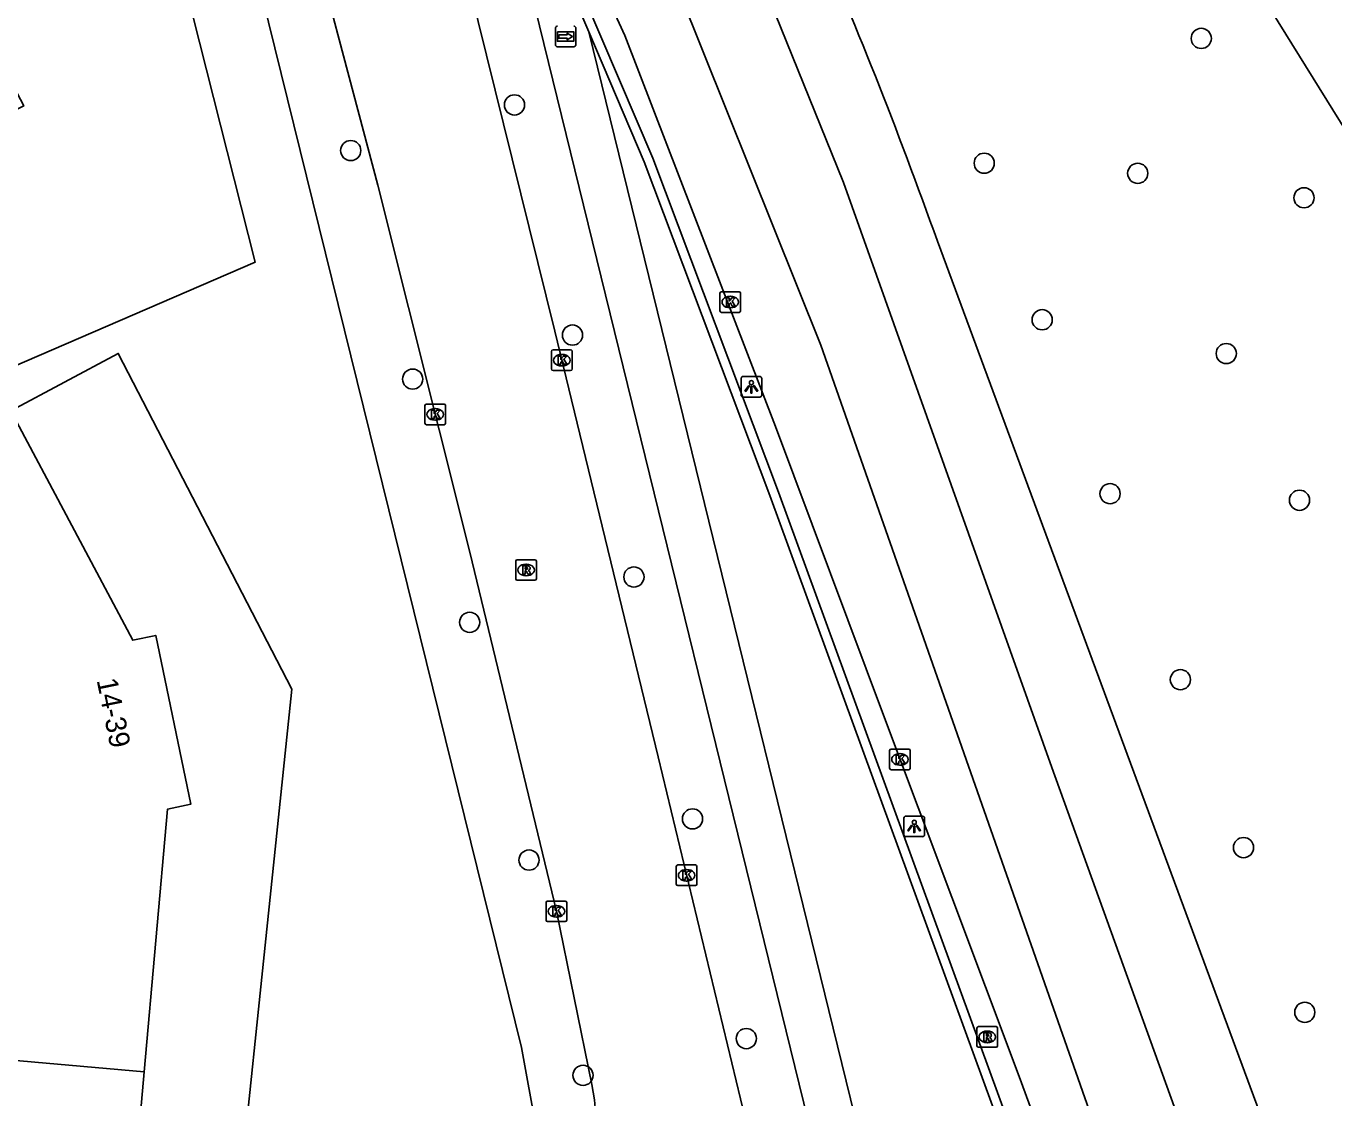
# Model space of a CAD drawing. Extents: x 160304 to 160954, y 383686 to 384161.
# Drawn here: x 160858 to 160921.4, y 383842.5 to 383894.5 of the extents above; entities that cross this region are included whole.
import ezdxf

# ---------------------------------------------------------------- set-up
doc = ezdxf.new("R2010")
doc.units = 0
for name, color, linetype in [('IMGEO_Boom', 7, 'Continuous'), ('IMGEO_Fietspad_open', 7, 'Continuous'), ('IMGEO_Groenvoorziening', 7, 'Continuous'), ('IMGEO_Kolk', 7, 'Continuous'), ('IMGEO_Lichtpunt', 7, 'Continuous'), ('IMGEO_Muur', 7, 'Continuous'), ('IMGEO_Pand', 7, 'Continuous'), ('IMGEO_Pand_nummerreeks', 7, 'Continuous'), ('IMGEO_Rijbaan_lokaal_gesloten', 7, 'Continuous'), ('IMGEO_Rioolput', 7, 'Continuous'), ('IMGEO_Voetpad_open', 7, 'Continuous'), ('IMGEO_Wegwijzer', 7, 'Continuous')]:
    doc.layers.add(name, color=color, linetype=linetype)

msp = doc.modelspace()

# ---------------------------------------------------------------- linework, layer by layer
at = {"layer": 'IMGEO_Boom'}
for centre in [(160914.963, 383893.863), (160881.677, 383890.638), (160873.741, 383888.426), (160904.444, 383887.812), (160911.883, 383887.323), (160919.942, 383886.138), (160907.251, 383880.226), (160884.488, 383879.484), (160916.175, 383878.587), (160876.743, 383877.35), (160910.541, 383871.796), (160919.722, 383871.478), (160887.468, 383867.76), (160879.506, 383865.561), (160913.95, 383862.784), (160890.307, 383856.035), (160917.011, 383854.644), (160882.383, 383854.04), (160919.978, 383846.661), (160892.913, 383845.388), (160885, 383843.608)]:
    msp.add_circle(centre, 0.489, dxfattribs=at)
at = {"layer": 'IMGEO_Fietspad_open'}
for points in [[(160884.987, 383835.722), (160885.322, 383837.312), (160885.667, 383840.098), (160885.659, 383841.258), (160885.548, 383842.412), (160885.419, 383843.16), (160883.712, 383851.564), (160879.512, 383868.96), (160875.056, 383886.744), (160871.027, 383901.923), (160868.931, 383908.039)], [(160899.843, 383817.117), (160899.708, 383817.286), (160899.155, 383817.98), (160898.896, 383818.646), (160896.911, 383824.757), (160895.838, 383829.31), (160893.051, 383840.728), (160888.637, 383859.042), (160883.631, 383879.677), (160877.435, 383904.743)]]:
    msp.add_lwpolyline(points, dxfattribs=at)
at = {"layer": 'IMGEO_Groenvoorziening'}
for points in [[(160850.413, 383904.764), (160857.898, 383890.588), (160852.372, 383887.768), (160857.334, 383877.933), (160869.118, 383883.019), (160866.077, 383895.016)], [(160904.082, 383820.2), (160903.757, 383820.773), (160902.326, 383824.68), (160885.276, 383894.185)], [(160857.274, 383875.816), (160862.472, 383878.595), (160870.895, 383862.33), (160867.154, 383826.483), (160854.767, 383810.821), (160851.843, 383813.196)]]:
    msp.add_lwpolyline(points, dxfattribs=at)
at = {"layer": 'IMGEO_Kolk'}
for p, q in [((160891.635, 383880.658), (160891.635, 383881.51)), ((160891.71, 383881.584), (160892.562, 383881.584)), ((160892.123, 383881.364), (160892.148, 383881.364)), ((160892.636, 383881.51), (160892.636, 383880.658)), ((160892.562, 383880.584), (160891.71, 383880.584)), ((160892.146, 383880.804), (160892.121, 383880.804)), ((160883.473, 383877.84), (160883.473, 383878.692)), ((160883.548, 383878.766), (160884.4, 383878.766)), ((160884.474, 383878.692), (160884.474, 383877.84)), ((160883.961, 383878.546), (160883.986, 383878.546)), ((160884.4, 383877.766), (160883.548, 383877.766)), ((160883.984, 383877.986), (160883.959, 383877.986)), ((160877.411, 383876.139), (160878.263, 383876.139)), ((160877.336, 383875.213), (160877.336, 383876.065)), ((160877.824, 383875.919), (160877.849, 383875.919)), ((160878.337, 383876.065), (160878.337, 383875.213)), ((160878.263, 383875.139), (160877.411, 383875.139)), ((160877.847, 383875.359), (160877.822, 383875.359)), ((160899.859, 383858.491), (160899.859, 383859.343)), ((160899.934, 383859.417), (160900.786, 383859.417)), ((160900.347, 383859.197), (160900.372, 383859.197)), ((160900.86, 383859.343), (160900.86, 383858.491)), ((160900.786, 383858.417), (160899.934, 383858.417)), ((160900.37, 383858.637), (160900.345, 383858.637)), ((160889.52, 383852.876), (160889.52, 383853.728)), ((160889.595, 383853.802), (160890.447, 383853.802)), ((160890.008, 383853.582), (160890.033, 383853.582)), ((160890.521, 383853.728), (160890.521, 383852.876)), ((160890.447, 383852.802), (160889.595, 383852.802)), ((160890.031, 383853.022), (160890.006, 383853.022)), ((160883.285, 383852.055), (160884.137, 383852.055)), ((160883.21, 383851.129), (160883.21, 383851.981)), ((160883.698, 383851.835), (160883.723, 383851.835)), ((160884.211, 383851.981), (160884.211, 383851.129)), ((160884.137, 383851.055), (160883.285, 383851.055)), ((160883.721, 383851.275), (160883.696, 383851.275))]:
    msp.add_line(p, q, dxfattribs=at)
for points in [[(160891.635, 383880.658), (160891.635, 383881.51)], [(160891.71, 383881.584), (160892.562, 383881.584)], [(160891.956, 383881.284), (160892.079, 383881.284), (160892.079, 383881.133), (160892.209, 383881.284), (160892.373, 383881.284), (160892.227, 383881.133), (160892.38, 383880.884), (160892.228, 383880.884), (160892.143, 383881.048), (160892.079, 383880.981), (160892.079, 383880.884), (160891.956, 383880.884), (160891.956, 383881.284)], [(160892.636, 383881.51), (160892.636, 383880.658)], [(160892.562, 383880.584), (160891.71, 383880.584)], [(160883.473, 383877.84), (160883.473, 383878.692)], [(160883.548, 383878.766), (160884.4, 383878.766)], [(160884.474, 383878.692), (160884.474, 383877.84)], [(160883.794, 383878.466), (160883.917, 383878.466), (160883.917, 383878.315), (160884.047, 383878.466), (160884.211, 383878.466), (160884.065, 383878.315), (160884.218, 383878.066), (160884.066, 383878.066), (160883.981, 383878.23), (160883.917, 383878.163), (160883.917, 383878.066), (160883.794, 383878.066), (160883.794, 383878.466)], [(160884.4, 383877.766), (160883.548, 383877.766)], [(160877.411, 383876.139), (160878.263, 383876.139)], [(160877.336, 383875.213), (160877.336, 383876.065)], [(160877.657, 383875.839), (160877.78, 383875.839), (160877.78, 383875.688), (160877.91, 383875.839), (160878.074, 383875.839), (160877.928, 383875.688), (160878.081, 383875.439), (160877.929, 383875.439), (160877.844, 383875.603), (160877.78, 383875.536), (160877.78, 383875.439), (160877.657, 383875.439), (160877.657, 383875.839)], [(160878.337, 383876.065), (160878.337, 383875.213)], [(160878.263, 383875.139), (160877.411, 383875.139)], [(160899.859, 383858.491), (160899.859, 383859.343)], [(160899.934, 383859.417), (160900.786, 383859.417)], [(160900.18, 383859.117), (160900.303, 383859.117), (160900.303, 383858.966), (160900.433, 383859.117), (160900.597, 383859.117), (160900.451, 383858.966), (160900.604, 383858.717), (160900.452, 383858.717), (160900.367, 383858.881), (160900.303, 383858.814), (160900.303, 383858.717), (160900.18, 383858.717), (160900.18, 383859.117)], [(160900.86, 383859.343), (160900.86, 383858.491)], [(160900.786, 383858.417), (160899.934, 383858.417)], [(160889.52, 383852.876), (160889.52, 383853.728)], [(160889.595, 383853.802), (160890.447, 383853.802)], [(160889.841, 383853.502), (160889.964, 383853.502), (160889.964, 383853.351), (160890.094, 383853.502), (160890.258, 383853.502), (160890.112, 383853.351), (160890.265, 383853.102), (160890.113, 383853.102), (160890.028, 383853.266), (160889.964, 383853.199), (160889.964, 383853.102), (160889.841, 383853.102), (160889.841, 383853.502)], [(160890.521, 383853.728), (160890.521, 383852.876)], [(160890.447, 383852.802), (160889.595, 383852.802)], [(160883.285, 383852.055), (160884.137, 383852.055)], [(160883.21, 383851.129), (160883.21, 383851.981)], [(160883.531, 383851.755), (160883.654, 383851.755), (160883.654, 383851.604), (160883.784, 383851.755), (160883.948, 383851.755), (160883.802, 383851.604), (160883.955, 383851.355), (160883.803, 383851.355), (160883.718, 383851.519), (160883.654, 383851.452), (160883.654, 383851.355), (160883.531, 383851.355), (160883.531, 383851.755)], [(160884.211, 383851.981), (160884.211, 383851.129)], [(160884.137, 383851.055), (160883.285, 383851.055)]]:
    msp.add_lwpolyline(points, dxfattribs=at)
for centre, start, end in [((160891.712, 383881.508), 91.55205, 178.44795), ((160891.712, 383881.508), 91.55205, 178.44795), ((160892.56, 383881.508), 1.55205, 88.44795), ((160892.56, 383881.508), 1.55205, 88.44795), ((160891.712, 383880.66), 181.55205, 268.44795), ((160891.712, 383880.66), 181.55205, 268.44795), ((160892.56, 383880.66), 271.55205, 358.44795), ((160892.56, 383880.66), 271.55205, 358.44795), ((160883.55, 383878.69), 91.55205, 178.44795), ((160883.55, 383878.69), 91.55205, 178.44795), ((160884.398, 383878.69), 1.55205, 88.44795), ((160884.398, 383878.69), 1.55205, 88.44795), ((160883.55, 383877.842), 181.55205, 268.44795), ((160883.55, 383877.842), 181.55205, 268.44795), ((160884.398, 383877.842), 271.55205, 358.44795), ((160884.398, 383877.842), 271.55205, 358.44795), ((160877.413, 383876.063), 91.55205, 178.44795), ((160877.413, 383876.063), 91.55205, 178.44795), ((160878.261, 383876.063), 1.55205, 88.44795), ((160878.261, 383876.063), 1.55205, 88.44795), ((160877.413, 383875.215), 181.55205, 268.44795), ((160877.413, 383875.215), 181.55205, 268.44795), ((160878.261, 383875.215), 271.55205, 358.44795), ((160878.261, 383875.215), 271.55205, 358.44795), ((160899.936, 383859.341), 91.55205, 178.44795), ((160899.936, 383859.341), 91.55205, 178.44795), ((160900.784, 383859.341), 1.55205, 88.44795), ((160900.784, 383859.341), 1.55205, 88.44795), ((160899.936, 383858.493), 181.55205, 268.44795), ((160899.936, 383858.493), 181.55205, 268.44795), ((160900.784, 383858.493), 271.55205, 358.44795), ((160900.784, 383858.493), 271.55205, 358.44795), ((160889.597, 383853.726), 91.55205, 178.44795), ((160889.597, 383853.726), 91.55205, 178.44795), ((160890.445, 383853.726), 1.55205, 88.44795), ((160890.445, 383853.726), 1.55205, 88.44795), ((160889.597, 383852.878), 181.55205, 268.44795), ((160889.597, 383852.878), 181.55205, 268.44795), ((160890.445, 383852.878), 271.55205, 358.44795), ((160890.445, 383852.878), 271.55205, 358.44795), ((160883.287, 383851.979), 91.55205, 178.44795), ((160883.287, 383851.979), 91.55205, 178.44795), ((160884.135, 383851.979), 1.55205, 88.44795), ((160884.135, 383851.979), 1.55205, 88.44795), ((160883.287, 383851.131), 181.55205, 268.44795), ((160883.287, 383851.131), 181.55205, 268.44795), ((160884.135, 383851.131), 271.55205, 358.44795), ((160884.135, 383851.131), 271.55205, 358.44795)]:
    msp.add_arc(centre, 0.0765, start, end, dxfattribs=at)
for centre, major_axis, ratio, start_param, end_param in [((160892.122, 383881.084), (-0.387, 0.002), 0.722429, 4.712389, 7.853982), ((160892.147, 383881.084), (-0.39, 0.002), 0.717154, 1.570796, 4.712389), ((160883.96, 383878.266), (-0.387, 0.002), 0.722429, 4.712389, 7.853982), ((160883.985, 383878.266), (-0.39, 0.002), 0.717154, 1.570796, 4.712389), ((160877.823, 383875.639), (-0.387, 0.002), 0.722429, 4.712389, 7.853982), ((160877.848, 383875.639), (-0.39, 0.002), 0.717154, 1.570796, 4.712389), ((160900.346, 383858.917), (-0.387, 0.002), 0.722429, 4.712389, 7.853982), ((160900.371, 383858.917), (-0.39, 0.002), 0.717154, 1.570796, 4.712389), ((160890.007, 383853.302), (-0.387, 0.002), 0.722429, 4.712389, 7.853982), ((160890.032, 383853.302), (-0.39, 0.002), 0.717154, 1.570796, 4.712389), ((160883.697, 383851.555), (-0.387, 0.002), 0.722429, 4.712389, 7.853982), ((160883.722, 383851.555), (-0.39, 0.002), 0.717154, 1.570796, 4.712389)]:
    msp.add_ellipse(centre, major_axis=major_axis, ratio=ratio, start_param=start_param, end_param=end_param, dxfattribs=at)
at = {"layer": 'IMGEO_Lichtpunt'}
for p, q in [((160893.564, 383877.476), (160892.756, 383877.476)), ((160893.564, 383877.476), (160892.756, 383877.476)), ((160892.662, 383877.381), (160892.662, 383876.574)), ((160892.662, 383877.381), (160892.662, 383876.574)), ((160893.658, 383876.574), (160893.658, 383877.381)), ((160893.658, 383876.574), (160893.658, 383877.381)), ((160892.756, 383876.48), (160893.564, 383876.48)), ((160892.756, 383876.48), (160893.564, 383876.48)), ((160900.552, 383856.075), (160900.552, 383855.268)), ((160900.552, 383856.075), (160900.552, 383855.268)), ((160901.454, 383856.17), (160900.646, 383856.17)), ((160901.454, 383856.17), (160900.646, 383856.17)), ((160901.548, 383855.268), (160901.548, 383856.075)), ((160901.548, 383855.268), (160901.548, 383856.075)), ((160900.646, 383855.174), (160901.454, 383855.174)), ((160900.646, 383855.174), (160901.454, 383855.174))]:
    msp.add_line(p, q, dxfattribs=at)
for points in [[(160893.036, 383877.045), (160893.075, 383877.017), (160892.887, 383876.755), (160892.849, 383876.782), (160893.036, 383877.045)], [(160893.138, 383876.997), (160893.185, 383876.997), (160893.185, 383876.675), (160893.138, 383876.675), (160893.138, 383876.997)], [(160893.248, 383877.017), (160893.286, 383877.044), (160893.473, 383876.782), (160893.434, 383876.754), (160893.248, 383877.017)], [(160900.926, 383855.739), (160900.965, 383855.711), (160900.777, 383855.449), (160900.739, 383855.476), (160900.926, 383855.739)], [(160901.028, 383855.691), (160901.075, 383855.691), (160901.075, 383855.369), (160901.028, 383855.369), (160901.028, 383855.691)], [(160901.138, 383855.711), (160901.176, 383855.738), (160901.363, 383855.476), (160901.324, 383855.448), (160901.138, 383855.711)]]:
    msp.add_lwpolyline(points, dxfattribs=at)
for centre in [(160893.161, 383877.179), (160901.051, 383855.873)]:
    msp.add_circle(centre, 0.0994, dxfattribs=at)
for centre, start, end in [((160892.756, 383877.381), 90, 180), ((160892.756, 383877.381), 90, 180), ((160893.564, 383877.381), 0, 90), ((160893.564, 383877.381), 0, 90), ((160892.756, 383876.574), 180, 270), ((160892.756, 383876.574), 180, 270), ((160893.564, 383876.574), 270, 0), ((160893.564, 383876.574), 270, 360), ((160900.646, 383856.075), 90, 180), ((160900.646, 383856.075), 90, 180), ((160901.454, 383856.075), 0, 90), ((160901.454, 383856.075), 0, 90), ((160900.646, 383855.268), 180, 270), ((160900.646, 383855.268), 180, 270), ((160901.454, 383855.268), 270, 0), ((160901.454, 383855.268), 270, 360)]:
    msp.add_arc(centre, 0.0946, start, end, dxfattribs=at)
at = {"layer": 'IMGEO_Muur'}
for points in [[(160880.862, 383904.157), (160881.279, 383904.328), (160882.628, 383901.534), (160888.383, 383888.052), (160894.472, 383871.868), (160908.403, 383833.697), (160908.635, 383832.485), (160908.704, 383829.792), (160908.379, 383827.413), (160908.031, 383826.069), (160907.563, 383824.758), (160906.981, 383823.495), (160906.288, 383822.289), (160905.49, 383821.15), (160904.593, 383820.086), (160903.605, 383819.107), (160902.533, 383818.22)], [(160885.276, 383894.185), (160882.218, 383901.348), (160880.862, 383904.157)], [(160904.082, 383820.2), (160904.29, 383820.408), (160905.17, 383821.459), (160905.952, 383822.585), (160906.631, 383823.776), (160907.2, 383825.023), (160907.656, 383826.316), (160907.955, 383827.458), (160908.177, 383828.737), (160908.185, 383832.44), (160907.968, 383833.577), (160894.05, 383871.712), (160887.965, 383887.884), (160885.276, 383894.185)]]:
    msp.add_lwpolyline(points, dxfattribs=at)
at = {"layer": 'IMGEO_Pand'}
for points in [[(160857.274, 383875.816), (160863.179, 383864.695), (160864.295, 383864.926), (160865.99, 383856.743), (160864.863, 383856.51), (160863.738, 383843.778)], [(160863.738, 383843.778), (160846.911, 383845.265)], [(160863.738, 383843.778), (160862.62, 383831.129), (160863.763, 383830.681), (160860.673, 383822.784), (160859.69, 383823.168), (160851.843, 383813.196)]]:
    msp.add_lwpolyline(points, dxfattribs=at)
at = {"layer": 'IMGEO_Rijbaan_lokaal_gesloten'}
for points in [[(160900.833, 383923.408), (160917.077, 383897.29), (160945.108, 383852.141), (160948.035, 383847.457), (160949.052, 383845.722), (160950.531, 383843.067)], [(160884.917, 383915.524), (160887.049, 383911.378), (160893.201, 383897.836), (160897.631, 383886.88), (160907.713, 383858.522), (160920.564, 383822.935)], [(160881.476, 383913.772), (160888.531, 383898.942), (160896.529, 383878.998), (160914.965, 383826.437)], [(160878.77, 383911.782), (160882.114, 383904.67), (160882.763, 383903.289), (160887.021, 383894.001), (160894.332, 383875.048), (160899.607, 383860.926), (160906.136, 383843.553), (160908.651, 383836.68), (160909.019, 383835.673), (160909.351, 383834.464), (160909.573, 383833.23), (160909.685, 383831.98), (160909.684, 383830.726), (160909.717, 383830.432), (160909.764, 383829.565), (160909.732, 383828.698), (160909.624, 383827.836), (160909.438, 383826.988), (160909.178, 383826.16), (160908.877, 383825.212), (160908.34, 383823.878), (160908.325, 383823.849)], [(160923.728, 383825.74), (160902.173, 383884.035)]]:
    msp.add_lwpolyline(points, dxfattribs=at)
msp.add_arc((160677.37, 383804.12), 238.585, 19.56984, 23.6716, dxfattribs=at)
at = {"layer": 'IMGEO_Rioolput'}
for p, q in [((160881.814, 383868.598), (160882.666, 383868.598)), ((160881.739, 383867.672), (160881.739, 383868.524)), ((160882.227, 383868.378), (160882.252, 383868.378)), ((160882.74, 383868.524), (160882.74, 383867.672)), ((160882.666, 383867.598), (160881.814, 383867.598)), ((160882.25, 383867.818), (160882.225, 383867.818)), ((160904.092, 383845.044), (160904.092, 383845.896)), ((160904.167, 383845.97), (160905.019, 383845.97)), ((160904.58, 383845.75), (160904.605, 383845.75)), ((160905.093, 383845.896), (160905.093, 383845.044)), ((160904.603, 383845.19), (160904.578, 383845.19)), ((160905.019, 383844.97), (160904.167, 383844.97))]:
    msp.add_line(p, q, dxfattribs=at)
for points in [[(160881.814, 383868.598), (160882.666, 383868.598)], [(160881.739, 383867.672), (160881.739, 383868.524)], [(160882.328, 383868.296), (160882.076, 383868.298), (160882.076, 383867.898)], [(160882.076, 383867.898), (160882.2, 383867.898), (160882.2, 383868.06), (160882.211, 383868.06)], [(160882.254, 383868.217), (160882.2, 383868.217), (160882.2, 383868.136)], [(160882.2, 383868.136), (160882.252, 383868.136)], [(160882.258, 383868.031), (160882.329, 383867.898), (160882.469, 383867.898), (160882.404, 383868.024)], [(160882.74, 383868.524), (160882.74, 383867.672)], [(160882.666, 383867.598), (160881.814, 383867.598)], [(160904.092, 383845.044), (160904.092, 383845.896)], [(160904.167, 383845.97), (160905.019, 383845.97)], [(160905.093, 383845.896), (160905.093, 383845.044)], [(160904.681, 383845.668), (160904.429, 383845.67), (160904.429, 383845.27)], [(160904.429, 383845.27), (160904.553, 383845.27), (160904.553, 383845.432), (160904.564, 383845.432)], [(160904.607, 383845.589), (160904.553, 383845.589), (160904.553, 383845.508)], [(160904.553, 383845.508), (160904.605, 383845.508)], [(160904.611, 383845.403), (160904.682, 383845.27), (160904.822, 383845.27), (160904.757, 383845.396)], [(160905.019, 383844.97), (160904.167, 383844.97)]]:
    msp.add_lwpolyline(points, dxfattribs=at)
for centre, radius, start, end in [((160881.816, 383868.522), 0.0765, 91.55205, 178.44795), ((160881.816, 383868.522), 0.0765, 91.55205, 178.44795), ((160882.664, 383868.522), 0.0765, 1.55205, 88.44795), ((160882.664, 383868.522), 0.0765, 1.55205, 88.44795), ((160882.21, 383868.007), 0.0533, 26.02933, 88.69889), ((160882.236, 383868.325), 0.19, 274.7715, 282.96867), ((160882.26, 383868.121), 0.0964, 77.00612, 93.18647), ((160882.274, 383868.178), 0.0378, 276.66336, 79.67722), ((160882.327, 383868.186), 0.109, 350.36119, 89.41601), ((160882.325, 383868.186), 0.112, 277.58423, 350.98172), ((160882.309, 383867.971), 0.108, 29.51342, 73.79051), ((160881.816, 383867.674), 0.0765, 181.55205, 268.44795), ((160881.816, 383867.674), 0.0765, 181.55205, 268.44795), ((160882.664, 383867.674), 0.0765, 271.55205, 358.44795), ((160882.664, 383867.674), 0.0765, 271.55205, 358.44795), ((160904.169, 383845.894), 0.0765, 91.55205, 178.44795), ((160904.169, 383845.894), 0.0765, 91.55205, 178.44795), ((160905.017, 383845.894), 0.0765, 1.55205, 88.44795), ((160905.017, 383845.894), 0.0765, 1.55205, 88.44795), ((160904.563, 383845.379), 0.0533, 26.02933, 88.69889), ((160904.589, 383845.697), 0.19, 274.7715, 282.96867), ((160904.613, 383845.493), 0.0964, 77.00612, 93.18647), ((160904.627, 383845.55), 0.0378, 276.66336, 79.67722), ((160904.68, 383845.558), 0.109, 350.36119, 89.41601), ((160904.678, 383845.558), 0.112, 277.58423, 350.98172), ((160904.662, 383845.343), 0.108, 29.51342, 73.79051), ((160904.169, 383845.046), 0.0765, 181.55205, 268.44795), ((160904.169, 383845.046), 0.0765, 181.55205, 268.44795), ((160905.017, 383845.046), 0.0765, 271.55205, 358.44795), ((160905.017, 383845.046), 0.0765, 271.55205, 358.44795)]:
    msp.add_arc(centre, radius, start, end, dxfattribs=at)
for centre, major_axis, ratio, start_param, end_param in [((160882.226, 383868.098), (-0.387, 0.002), 0.722429, 4.712389, 7.853982), ((160882.251, 383868.098), (-0.39, 0.002), 0.717154, 1.570796, 4.712389), ((160904.579, 383845.47), (-0.387, 0.002), 0.722429, 4.712389, 7.853982), ((160904.604, 383845.47), (-0.39, 0.002), 0.717154, 1.570796, 4.712389)]:
    msp.add_ellipse(centre, major_axis=major_axis, ratio=ratio, start_param=start_param, end_param=end_param, dxfattribs=at)
at = {"layer": 'IMGEO_Voetpad_open'}
for points in [[(160902.267, 383818.561), (160900.17, 383824.023), (160880.544, 383904.027), (160880.862, 383904.157)], [(160877.717, 383830.549), (160881.2, 383834.841), (160882.012, 383836.593), (160882.318, 383837.458), (160882.546, 383838.346), (160882.694, 383839.251), (160882.76, 383840.166), (160882.75, 383840.973), (160882.015, 383844.961), (160869.45, 383895.902)]]:
    msp.add_lwpolyline(points, dxfattribs=at)
at = {"layer": 'IMGEO_Wegwijzer'}
for p, q in [((160883.661, 383893.556), (160883.661, 383894.356)), ((160883.661, 383894.356), (160883.661, 383893.556)), ((160884.651, 383894.356), (160884.651, 383893.556)), ((160884.651, 383893.556), (160884.651, 383894.356)), ((160884.551, 383893.456), (160883.761, 383893.456)), ((160883.761, 383893.456), (160884.551, 383893.456))]:
    msp.add_line(p, q, dxfattribs=at)
for points in [[(160883.762, 383894.188), (160884.55, 383894.188), (160884.55, 383893.724), (160883.762, 383893.724), (160883.762, 383894.188)], [(160883.827, 383894.04), (160883.827, 383893.956), (160883.827, 383893.872), (160884.238, 383893.872), (160884.238, 383893.789), (160884.485, 383893.956), (160884.238, 383894.123), (160884.238, 383894.04), (160883.827, 383894.04)]]:
    msp.add_lwpolyline(points, dxfattribs=at)
for centre, start, end in [((160883.761, 383894.356), 90, 180), ((160883.761, 383894.356), 90, 180), ((160884.551, 383894.356), 0, 90), ((160884.551, 383894.356), 360, 90), ((160883.761, 383893.556), 180, 270), ((160883.761, 383893.556), 180, 270), ((160884.551, 383893.556), 270, 0), ((160884.551, 383893.556), 270, 0)]:
    msp.add_arc(centre, 0.1, start, end, dxfattribs=at)

# ---------------------------------------------------------------- texts
at = {"layer": 'IMGEO_Pand_nummerreeks'}
msp.add_text('14-39', height=1, rotation=281.53013, dxfattribs=at).set_placement((160861.425, 383862.759))

doc.saveas('drawing.dxf')
